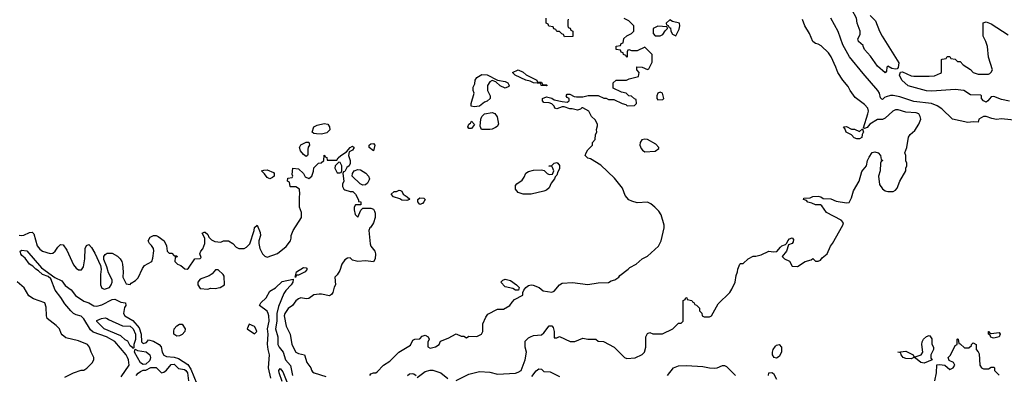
# Model space of a CAD drawing. Header units: inches. Extents: x 2380249 to 2585472, y 382747 to 546448.
# Tile 402 of 626: x 2483474 to 2491091, y 482000 to 484737. Entities that reach past the tile are written whole.
import ezdxf

# ---------------------------------------------------------------- set-up
doc = ezdxf.new("R2010")
doc.units = ezdxf.units.IN
doc.header["$MEASUREMENT"] = 0
doc.layers.add('C4488', color=7, linetype='Continuous')
doc.layers.add('C4498', color=7, linetype='Continuous')

msp = doc.modelspace()

# ---------------------------------------------------------------- linework, layer by layer
at = {"layer": 'C4488', "color": 4}
for points, elevation in [([(2490000, 484533.1), (2489998, 484538), (2489964, 484570), (2489958, 484590), (2489976.4, 484623.6), (2489975.3, 484650), (2489953.2, 484710), (2489946.6, 484750), (2489914.5, 484810), (2489912.9, 484827.1), (2489918, 484842), (2489930, 484852), (2489947.3, 484852.7), (2489966, 484870), (2489968, 484890), (2489988, 484930), (2490000, 484946.9)], 24), ([(2486184, 481990), (2486190, 482002), (2486210, 482011.3), (2486230, 482012), (2486240.4, 482019.6), (2486288, 482070), (2486338.6, 482101.4), (2486408, 482170), (2486496.5, 482223.5), (2486516.4, 482263.6), (2486530, 482272), (2486570, 482274), (2486587.3, 482292.7), (2486610, 482302), (2486634, 482290), (2486642, 482270), (2486631.6, 482248.4), (2486632, 482212), (2486650, 482202), (2486690, 482211.3), (2486718, 482230), (2486730, 482254), (2486790, 482278), (2486850, 482312), (2486890, 482294), (2486910, 482294), (2486930, 482282), (2486950, 482294), (2487010, 482292), (2487046, 482310), (2487058, 482330), (2487058, 482390), (2487080.4, 482439.6), (2487096.4, 482463.6), (2487170, 482502), (2487216.4, 482503.6), (2487266, 482530), (2487283.1, 482556.9), (2487303.1, 482576.9), (2487366, 482610), (2487366, 482630), (2487375.3, 482650), (2487388.7, 482670), (2487410, 482684.9), (2487430, 482691), (2487447.3, 482687.3), (2487494, 482670), (2487523.6, 482643.6), (2487590, 482634), (2487610, 482642), (2487649.4, 482690.6), (2487670, 482704), (2487750, 482707.3), (2487870, 482694), (2487950, 482706), (2488030, 482707.3), (2488050, 482721), (2488078, 482730), (2488108, 482750), (2488116.5, 482763.5), (2488182, 482810), (2488195.1, 482824.9), (2488242, 482850), (2488290, 482892), (2488330, 482912), (2488415.3, 482990), (2488435.3, 483030), (2488459, 483130), (2488459, 483150), (2488435.3, 483230), (2488418, 483258), (2488388, 483290), (2488356, 483316), (2488330, 483329), (2488250, 483324), (2488210, 483335.1), (2488186.8, 483346.8), (2488158.9, 483378.9), (2488137.5, 483437.5), (2488074.8, 483514.8), (2487970, 483614), (2487890, 483662), (2487869.1, 483669.1), (2487849, 483689), (2487855.3, 483710), (2487870, 483732), (2487906, 483770), (2487906, 483790), (2487927.3, 483812.7), (2487928, 483850), (2487938, 483870), (2487935.3, 483890), (2487943.1, 483916.9), (2487944, 483930), (2487925.6, 483965.6), (2487898, 483990), (2487878, 484030), (2487830, 484058), (2487822, 484058), (2487812.7, 484047.3), (2487790, 484038), (2487749.3, 484049.3), (2487730, 484049.4), (2487685.6, 484065.6), (2487670, 484066), (2487629.1, 484049.1), (2487615.3, 484055.3), (2487608.7, 484070), (2487590, 484088.7), (2487570, 484095.3), (2487530, 484098), (2487518, 484110), (2487518, 484130), (2487550, 484141), (2487591, 484131), (2487610, 484118), (2487670, 484104.7), (2487710, 484102), (2487726, 484110), (2487726, 484130), (2487710, 484138), (2487702, 484150), (2487710, 484162), (2487730, 484162), (2487763.6, 484143.6), (2487781, 484141), (2487830, 484141), (2487871.1, 484151.1), (2487950, 484152), (2487992.7, 484132.7), (2488011.6, 484131.6), (2488030, 484122), (2488070, 484122), (2488134, 484090), (2488162, 484082), (2488172.7, 484072.7), (2488230, 484074), (2488246, 484090), (2488242, 484122), (2488230, 484126), (2488207.3, 484147.3), (2488186, 484150), (2488166, 484170), (2488130, 484178), (2488066, 484210), (2488066, 484250), (2488088.7, 484271.3), (2488168.4, 484271.6), (2488190, 484282), (2488262, 484298), (2488266, 484330), (2488248, 484350), (2488247.3, 484372.7), (2488290, 484372), (2488330, 484354), (2488342, 484358), (2488366, 484410), (2488366, 484470), (2488310, 484526), (2488250, 484498), (2488210, 484498), (2488190, 484506), (2488178, 484502), (2488174, 484490), (2488174, 484450), (2488170, 484446), (2488162, 484462), (2488146, 484470), (2488142, 484482), (2488127.3, 484487.3), (2488122, 484502), (2488087.3, 484507.3), (2488087.3, 484532.7), (2488122, 484538), (2488127.3, 484552.7), (2488142, 484558), (2488147.3, 484592.7), (2488170, 484614), (2488206, 484630), (2488226, 484650), (2488226, 484690), (2488186, 484730), (2488150, 484746)], 36), ([(2487718, 484742), (2487714, 484730), (2487714, 484690), (2487718, 484678), (2487732.7, 484672.7), (2487738, 484658), (2487754, 484650), (2487752.7, 484607.3), (2487690, 484606), (2487682, 484622), (2487667.3, 484627.3), (2487650, 484646), (2487630, 484646), (2487622, 484662), (2487607.3, 484667.3), (2487602, 484682), (2487567.3, 484687.3), (2487562, 484702), (2487546, 484710), (2487546, 484750)], 36), ([(2490000, 484089.8), (2489938, 484138), (2489899, 484190), (2489882, 484222), (2489842, 484270), (2489802, 484330), (2489789, 484370), (2489752.7, 484450), (2489730, 484482), (2489675.5, 484535.5), (2489650, 484549.2), (2489630, 484554), (2489609.4, 484569.4), (2489584, 484630), (2489548.7, 484690), (2489530, 484738)], 32), ([(2490000, 484323.1), (2489892.3, 484450), (2489842.5, 484542.5), (2489806.3, 484646.3), (2489750, 484748.7)], 28), ([(2490000, 483866), (2489992, 483850), (2489990, 483828), (2489970, 483818), (2489950, 483818), (2489930, 483826), (2489910, 483848), (2489868, 483870), (2489858, 483898), (2489848, 483910), (2489870, 483912), (2489910, 483892), (2489931.1, 483891.1), (2489970, 483874), (2489994, 483894), (2490000, 483876)], 32), ([(2483470, 483074), (2483490, 483070.7), (2483506.3, 483073.7), (2483550, 483094.8), (2483570, 483098), (2483574.4, 483094.4), (2483582.8, 483082.8), (2483610, 482991.3), (2483630, 482966.8), (2483652, 482950), (2483710, 482931), (2483730, 482936), (2483750, 482951.3), (2483770, 482982), (2483790, 483002), (2483810, 482998), (2483839.1, 482959.1), (2483890, 482844.7), (2483910, 482818), (2483930, 482806), (2483953.6, 482806.4), (2483968.7, 482830), (2483979, 482890), (2483982, 482970), (2483990, 482994), (2484010, 483002), (2484030, 482978), (2484055.2, 482935.2), (2484098.8, 482838.8), (2484104.7, 482810), (2484098.8, 482770), (2484098.8, 482690), (2484110, 482664.7), (2484130, 482656), (2484168, 482670), (2484182, 482690), (2484188.7, 482710), (2484188.7, 482730), (2484162, 482782), (2484148.7, 482830), (2484124.7, 482884.7), (2484125.2, 482910), (2484135.5, 482924.5), (2484150, 482934), (2484190, 482934.8), (2484230, 482910.8), (2484251.9, 482891.9), (2484265.5, 482870), (2484270.5, 482850), (2484274.8, 482790), (2484271.3, 482750), (2484298, 482698), (2484330, 482694), (2484336.4, 482703.6), (2484370, 482724.7), (2484390, 482744.7), (2484424.1, 482815.9), (2484440.9, 482839.1), (2484495.3, 482870), (2484504, 482896), (2484512.5, 482952.5), (2484509.2, 482970), (2484494, 482994), (2484477.2, 483010), (2484469, 483030), (2484482.9, 483057.1), (2484510, 483070.7), (2484530, 483070.8), (2484544.5, 483064.5), (2484592, 483030), (2484611.1, 482991.1), (2484614, 482950), (2484630, 482934), (2484650, 482934), (2484670, 482914), (2484690, 482914), (2484692.7, 482907.3), (2484678, 482902), (2484674, 482870), (2484694, 482850), (2484719.8, 482839.8), (2484752.7, 482812.7), (2484770, 482812), (2484780.4, 482819.6), (2484830, 482892), (2484870, 482894), (2484878, 482902), (2484868, 482930), (2484876, 482950), (2484891.2, 482968.8), (2484907.3, 483010), (2484906, 483050), (2484886, 483090), (2484902, 483098), (2484910, 483098), (2484930, 483078), (2484938, 483058), (2484957.5, 483037.5), (2484983.9, 483023.9), (2485030, 483020.5), (2485050.6, 483030.6), (2485090, 483030.7), (2485122, 483010), (2485150, 482982), (2485170, 482972), (2485210, 482971.3), (2485230, 482982), (2485253.6, 483006.4), (2485288.7, 483110), (2485290, 483134), (2485311.6, 483151.6), (2485335.3, 483095.3), (2485338, 483070), (2485324.7, 483030), (2485324.7, 483010), (2485331.3, 482971.3), (2485352, 482930), (2485370, 482912), (2485390, 482904.7), (2485468.9, 482931.1), (2485534.8, 482985.2), (2485568.7, 483030), (2485575.3, 483050), (2485575.3, 483070), (2485588.7, 483110), (2485654, 483210), (2485655.3, 483250), (2485638, 483290), (2485638, 483370), (2485642, 483390), (2485638, 483430), (2485610, 483446), (2485570, 483446), (2485566, 483450), (2485562, 483482), (2485546, 483490), (2485547.3, 483512.7), (2485582, 483518), (2485586, 483530), (2485582, 483542), (2485586, 483590), (2485630, 483586), (2485671, 483551), (2485683.5, 483523.5), (2485710, 483511.3), (2485734, 483530), (2485747.3, 483567.3), (2485750, 483594), (2485786, 483630), (2485807.3, 483632.7), (2485826, 483650), (2485830, 483691.3), (2485838, 483678), (2485850, 483674), (2485854, 483654), (2485928, 483652), (2485938, 483670), (2485958, 483690), (2486002, 483718), (2486030, 483751.3), (2486050, 483762), (2486062, 483750), (2486050, 483729), (2486023.6, 483716.4), (2486018, 483690), (2486031, 483650), (2486030, 483626), (2486022, 483610), (2486004.7, 483595.3), (2485990, 483566), (2485978, 483562), (2485974, 483550), (2485982, 483490), (2485972.7, 483467.3), (2485972, 483450), (2485982, 483430), (2485990, 483424.7), (2486031.6, 483411.6), (2486052, 483410), (2486072, 483390), (2486094, 483346), (2486094, 483334), (2486112, 483330), (2486112.7, 483307.3), (2486072.7, 483307.3), (2486062, 483290), (2486061, 483270), (2486070, 483234), (2486090, 483214), (2486114, 483266), (2486130, 483282), (2486190, 483281), (2486210, 483274.8), (2486219.9, 483259.9), (2486224.5, 483244.5), (2486224, 483210), (2486210.7, 483170), (2486190, 483135.3), (2486182, 483130), (2486176, 483110), (2486186.4, 483006.4), (2486191.3, 482990), (2486221, 482950), (2486226, 482930), (2486224.7, 482890), (2486210, 482868.7), (2486150, 482875.3), (2486089.3, 482869.3), (2486050, 482882), (2486030, 482898), (2486010, 482895.3), (2485990, 482884), (2485965.5, 482850), (2485950, 482802), (2485930, 482768), (2485912, 482750), (2485918, 482690), (2485907.7, 482672.3), (2485895.5, 482630), (2485885.5, 482614.5), (2485870, 482606.6), (2485810, 482619.3), (2485790, 482619.3), (2485750, 482612.7), (2485710, 482585.2), (2485690, 482581.2), (2485650, 482588.7), (2485630, 482582), (2485610, 482568), (2485584.7, 482530), (2485550, 482508.7), (2485525.5, 482470), (2485520.7, 482450), (2485536, 482370), (2485566, 482310), (2485580.7, 482230), (2485610, 482171), (2485630, 482160.7), (2485678, 482150), (2485696, 482090), (2485726, 482050), (2485731.1, 482031.1), (2485739.6, 482019.6), (2485752, 482010), (2485842.3, 481982.3)], 36), ([(2486850, 481951), (2486950, 482001), (2487030, 482021), (2487110, 482016), (2487170, 482000.7), (2487310, 482007.3), (2487330, 482014.8), (2487354, 482030), (2487385.2, 482110), (2487394, 482170), (2487384, 482210), (2487384.7, 482255.3), (2487410, 482282), (2487426, 482290), (2487450, 482298), (2487510, 482304.7), (2487530, 482318.8), (2487570, 482374), (2487590, 482374.8), (2487600.7, 482360.7), (2487608, 482330), (2487610, 482282), (2487630, 482282), (2487651.1, 482291.1), (2487731.6, 482251.6), (2487770, 482252), (2487830, 482278), (2487870, 482272), (2487930, 482272), (2487950, 482254), (2487991.6, 482251.6), (2488074, 482210), (2488154, 482130), (2488170, 482122), (2488234.6, 482125.4), (2488290, 482152), (2488308, 482170), (2488319, 482210), (2488318, 482290), (2488330, 482314), (2488350, 482322), (2488372.7, 482312.7), (2488447.3, 482312.7), (2488526, 482350), (2488570, 482394), (2488590, 482394), (2488606, 482410), (2488606, 482570), (2488622, 482578), (2488628, 482592), (2488634, 482590), (2488638, 482578), (2488674, 482570), (2488678, 482558), (2488690, 482554), (2488698, 482538), (2488710, 482534), (2488734, 482510), (2488734, 482490), (2488751.6, 482471.6), (2488754, 482450), (2488770, 482442), (2488810, 482442), (2488826, 482450), (2488876.4, 482543.6), (2488968, 482630), (2488983.1, 482656.9), (2489008, 482710), (2489016.4, 482763.6), (2489028, 482790), (2489028.4, 482811.6), (2489046, 482850), (2489050, 482854), (2489070, 482854), (2489108.4, 482891.6), (2489148.4, 482911.6), (2489170, 482912), (2489210, 482922), (2489270, 482951.3), (2489306, 482946), (2489332.5, 482947.5), (2489358.6, 482981.4), (2489369.3, 482990.7), (2489398, 483002), (2489409, 483011), (2489415.3, 483030), (2489430, 483044.7), (2489450, 483052), (2489459.8, 483039.8), (2489458, 483022), (2489450.5, 483009.5), (2489421, 482999), (2489406, 482950), (2489372, 482910), (2489390, 482892), (2489430, 482872), (2489450, 482834), (2489490, 482832), (2489550, 482871.3), (2489596.4, 482883.6), (2489610, 482894), (2489630, 482874), (2489650, 482874), (2489670, 482882), (2489681.2, 482898.8), (2489721.2, 482930), (2489745.2, 482990), (2489761.2, 483010), (2489842, 483150), (2489848, 483170), (2489828, 483190), (2489715.3, 483250), (2489680.4, 483300.4), (2489670, 483308), (2489630, 483308.7), (2489602, 483322), (2489570, 483329.2), (2489560.4, 483340.4), (2489538, 483350), (2489540.4, 483359.6), (2489590, 483362), (2489608.9, 483371.1), (2489650, 483376), (2489672, 483370), (2489690, 483358), (2489750, 483354), (2489790, 483337.3), (2489870, 483324), (2489890, 483326.8), (2489910, 483362), (2489924.8, 483415.2), (2489969.3, 483490), (2489990, 483564.7), (2490000, 483577.5)], 32), ([(2484260.4, 481979.6), (2484322, 482070), (2484315.1, 482110), (2484309.4, 482130), (2484297, 482150), (2484210, 482253.6), (2484145.2, 482290), (2484043.9, 482323.9), (2484022.3, 482342.3), (2483970, 482429), (2483950, 482449.2), (2483910, 482459.3), (2483890, 482469.3), (2483870, 482489.3), (2483824.4, 482544.4), (2483793.3, 482593.3), (2483750, 482648.7), (2483716.5, 482736.5), (2483694, 482754), (2483649.7, 482769.7), (2483619.3, 482799.3), (2483598, 482810), (2483575.5, 482835.5), (2483550, 482849), (2483516.5, 482896.5), (2483490, 482918), (2483482, 482930), (2483478, 482950), (2483490, 482958), (2483530, 482954), (2483642.5, 482822.5), (2483746.8, 482746.8), (2483799.9, 482719.9), (2483826.2, 482686.2), (2483872.2, 482652.2), (2483907.1, 482607.1), (2483970, 482564), (2484010, 482550.7), (2484048.5, 482528.5), (2484070, 482525.5), (2484110, 482535.5), (2484190, 482576.4), (2484210, 482579.3), (2484256.7, 482556.7), (2484294, 482550), (2484296, 482530), (2484284.4, 482515.6), (2484277.1, 482470), (2484287.7, 482450), (2484350, 482414), (2484399.5, 482359.5), (2484414.9, 482310), (2484416.3, 482250), (2484430, 482236.3), (2484455.6, 482244.4), (2484470, 482264.7), (2484510, 482254.8), (2484552, 482230), (2484570, 482212), (2484577.3, 482170), (2484590, 482148), (2484610, 482137.1), (2484670, 482132), (2484701.8, 482121.8), (2484775.1, 482075.1), (2484799.2, 482039.2), (2484844.6, 481924.6)], 32), ([(2483823.1, 481976.9), (2483890, 482012), (2483948.9, 482031.1), (2483970, 482032), (2483993.6, 482046.4), (2484038, 482090), (2484047.3, 482112.7), (2484048, 482130), (2484028, 482170), (2484015.3, 482210), (2483998, 482230), (2483930, 482257.2), (2483830, 482282), (2483803.1, 482303.1), (2483794.6, 482314.6), (2483782, 482350), (2483757.5, 482377.5), (2483688, 482430), (2483682, 482450), (2483678, 482518), (2483668, 482550), (2483582, 482582), (2483545.6, 482605.6), (2483510, 482668), (2483454.6, 482714.6)], 36), ([(2485418, 481970), (2485398.4, 482050), (2485407.3, 482150), (2485395.8, 482190), (2485391.2, 482231.2), (2485396.3, 482310), (2485391.6, 482350), (2485402.9, 482410), (2485400.7, 482450), (2485397, 482470), (2485387.7, 482487.7), (2485328.7, 482530), (2485339, 482550), (2485380.9, 482590), (2485410, 482641), (2485452, 482668), (2485504.5, 482715.5), (2485590, 482734), (2485586, 482710), (2485575.5, 482690), (2485533.5, 482646.5), (2485517.3, 482622.7), (2485477.2, 482522.8), (2485463.7, 482470), (2485464.2, 482410), (2485453.7, 482350), (2485470.3, 482290), (2485470.4, 482230), (2485480.4, 482210), (2485513.7, 482170), (2485530.5, 482110), (2485568.5, 482068.5), (2485583.8, 481990)], 32), ([(2484375.1, 481990), (2484390, 482008.2), (2484410, 482020.7), (2484430, 482032), (2484450, 482032), (2484488.4, 482051.6), (2484530, 482052), (2484571.6, 482011.6), (2484590, 482016), (2484610, 482031), (2484645.6, 482074.4), (2484670, 482078.4), (2484703.4, 482043.4), (2484750, 482036.5), (2484758.4, 482030), (2484772.2, 482010), (2484781.3, 481950)], 28), ([(2488485.1, 481990), (2488531.9, 482048.1), (2488570, 482066), (2488632.3, 482067.7), (2488758.9, 482058.9), (2488810, 482048.4), (2488850, 482047), (2488870, 482050.4), (2488910, 482067.3), (2488927.1, 482067.1), (2488940.7, 482060.7), (2489010.4, 481990.4)], 28), ([(2485504.7, 481944.7), (2485480.7, 482010), (2485479, 482030), (2485490, 482044.7), (2485510, 482018.8), (2485540.9, 481940.9)], 28), ([(2486474, 481990), (2486490, 482002.8), (2486510, 482006), (2486522, 482002), (2486542, 481990)], 32), ([(2486550, 481974), (2486610, 482021), (2486650, 482031), (2486670, 482031), (2486732, 482010), (2486787.5, 481967.5)], 32), ([(2487437, 481983), (2487470, 482026.8), (2487490, 482041), (2487510, 482038), (2487530, 482021), (2487578, 482018), (2487650, 481983)], 28), ([(2489266.6, 481990), (2489269.2, 482010), (2489293.2, 482013.2), (2489306.4, 482006.4), (2489330, 481962)], 28)]:
    msp.add_lwpolyline(points, dxfattribs=dict(at, elevation=elevation))
for points, elevation in [([(2488504.7, 484735.3), (2488474, 484710), (2488478, 484698), (2488490, 484694), (2488498, 484678), (2488510, 484674), (2488512, 484650), (2488525.4, 484625.4), (2488550, 484614), (2488576.4, 484663.6), (2488582, 484690), (2488578, 484710), (2488524, 484724)], 36), ([(2488410, 484688), (2488374, 484670), (2488374, 484630), (2488390, 484614), (2488430, 484614), (2488450, 484622), (2488468, 484652), (2488486, 484670), (2488482, 484682)], 36), ([(2487550, 484226), (2487509.3, 484229.3), (2487506, 484246), (2487450, 484249), (2487422, 484262), (2487389.4, 484269.4), (2487308, 484310), (2487286, 484330), (2487331.6, 484351.6), (2487370, 484332), (2487391.1, 484311.1), (2487474, 484270), (2487478, 484258), (2487510, 484254), (2487518, 484238), (2487550, 484234), (2487554, 484230)], 36), ([(2487230, 484208), (2487190, 484228), (2487158, 484258), (2487130, 484268), (2487110, 484258), (2487092, 484230), (2487092, 484190), (2487114, 484150), (2487114, 484130), (2487090.9, 484109.1), (2487070, 484102), (2487030, 484069), (2486990, 484064), (2486968, 484070), (2486968, 484090), (2486989, 484170), (2486982, 484190), (2486983.1, 484216.9), (2486996.4, 484243.6), (2486998, 484270), (2487010, 484292), (2487050, 484314), (2487089.3, 484310.7), (2487170, 484271.3), (2487230, 484261), (2487251.3, 484250), (2487262, 484230), (2487258, 484222)], 36), ([(2488430, 484179), (2488412, 484170), (2488402.8, 484150), (2488402.8, 484130), (2488410, 484118), (2488450, 484122), (2488458, 484130), (2488448, 484170)], 36), ([(2487110, 483889.4), (2487048, 483890), (2487036.4, 483916.4), (2487041.2, 483970), (2487049.4, 483990.6), (2487070, 484011), (2487130, 484022), (2487150, 484014), (2487166.8, 483986.8), (2487178, 483930), (2487167.3, 483912.7), (2487155.9, 483904.1), (2487130, 483892.7)], 36), ([(2485810, 483854), (2485770, 483855.3), (2485750, 483858), (2485738, 483870), (2485750, 483910.7), (2485776.6, 483923.4), (2485830, 483936.4), (2485858, 483930), (2485870.8, 483910), (2485873.4, 483886.6), (2485850, 483865.2)], 36), ([(2486950, 483898), (2486942, 483910), (2486949, 483930), (2486962, 483938), (2486970, 483954), (2486992, 483928), (2486970, 483898)], 36), ([(2488310, 483816), (2488286.8, 483810), (2488274.8, 483790), (2488271, 483770), (2488282, 483742), (2488292, 483730), (2488310, 483718), (2488390, 483722), (2488418, 483742), (2488418, 483750), (2488395.5, 483775.5), (2488330, 483812.3)], 36), ([(2485690, 483682), (2485670, 483697.2), (2485646.2, 483726.2), (2485639.3, 483750), (2485650, 483770.8), (2485690, 483791.3), (2485710, 483792), (2485716, 483770), (2485706.4, 483753.6), (2485703.5, 483736.5), (2485703.6, 483696.4), (2485702, 483690)], 36), ([(2486210, 483726), (2486178, 483750), (2486178, 483770), (2486190, 483778), (2486210, 483782), (2486222, 483770)], 36), ([(2485942, 483638), (2485914, 483610), (2485912, 483590), (2485930, 483554), (2485950, 483554), (2485962, 483558), (2485966, 483570), (2485966, 483610), (2485954.6, 483634.6)], 36), ([(2487430, 483389.3), (2487369.4, 483389.4), (2487330, 483404), (2487310, 483428), (2487310, 483458), (2487319, 483470), (2487360.9, 483499.1), (2487377.5, 483522.5), (2487390, 483552), (2487410, 483566), (2487450, 483576), (2487510, 483578), (2487532, 483572), (2487554, 483550), (2487570, 483542), (2487595.3, 483544.7), (2487606, 483570), (2487596.4, 483596.4), (2487590, 483606), (2487570, 483606), (2487568.7, 483610), (2487590, 483612), (2487608, 483630), (2487630, 483634), (2487638, 483630), (2487650, 483612), (2487650, 483586), (2487636.9, 483563.1), (2487630, 483538), (2487616, 483524), (2487611, 483510), (2487584.9, 483475.1), (2487570, 483439), (2487550, 483421.2), (2487530, 483414)], 36), ([(2485410, 483508.7), (2485390, 483518), (2485368.4, 483548.4), (2485346, 483570), (2485363.1, 483576.9), (2485390, 483578), (2485436.9, 483556.9), (2485442, 483550), (2485442, 483530), (2485430, 483518)], 36), ([(2486130, 483459), (2486109.4, 483469.4), (2486046, 483530), (2486048, 483550), (2486062, 483570), (2486090, 483582), (2486110, 483578), (2486151.4, 483551.4), (2486173.4, 483530), (2486180.5, 483510), (2486178.4, 483501.6), (2486165.2, 483474.8), (2486150, 483461.2)], 36), ([(2486470, 483342), (2486430, 483344), (2486414, 483354), (2486366, 483370), (2486348.7, 483390), (2486370, 483411.3), (2486390, 483412), (2486410, 483422), (2486419.6, 483419.6), (2486430, 483414), (2486442, 483390), (2486472, 483370), (2486491.1, 483351.1), (2486490, 483348)], 36), ([(2486570, 483309.4), (2486554, 483330), (2486555.3, 483350), (2486570, 483361), (2486599.8, 483359.8), (2486610.8, 483350), (2486600.7, 483330), (2486590, 483317.2)], 36), ([(2485630, 482764), (2485614, 482766), (2485610, 482748.7), (2485606, 482750), (2485615.3, 482790), (2485670, 482824.7), (2485690, 482822), (2485698, 482810), (2485682, 482790)], 32), ([(2485010, 482806), (2484990, 482806), (2484963.6, 482776.4), (2484939.8, 482760.2), (2484870, 482734), (2484852, 482710), (2484852, 482690), (2484870, 482662), (2484930, 482658), (2484950, 482664.7), (2484990, 482661), (2485010, 482666), (2485026, 482670), (2485058, 482690), (2485056.4, 482756.4), (2485048, 482770)], 36), ([(2487330, 482648), (2487310, 482648.7), (2487290, 482662), (2487230, 482676), (2487195.3, 482710), (2487212.5, 482727.5), (2487230, 482733), (2487270, 482723), (2487318, 482690), (2487338, 482670), (2487334, 482650)], 36), ([(2484350, 482198), (2484346.6, 482206.6), (2484330, 482219), (2484310, 482255.3), (2484290, 482265.2), (2484257, 482297), (2484128.7, 482350), (2484070, 482406), (2484070, 482414), (2484106, 482430), (2484134.4, 482434.4), (2484150, 482431), (2484161.4, 482421.4), (2484270, 482374), (2484330, 482372.2), (2484353.4, 482350), (2484370.2, 482310), (2484370, 482268.7), (2484358, 482230), (2484356.9, 482203.1)], 28), ([(2484690, 482295.1), (2484667.3, 482310), (2484665.6, 482330), (2484670, 482350.8), (2484690, 482374), (2484710, 482386.8), (2484730, 482386), (2484754.8, 482350), (2484751, 482330), (2484730, 482306), (2484710, 482297)], 32), ([(2485250, 482386), (2485234, 482350), (2485290, 482312), (2485308, 482330), (2485302, 482350), (2485290, 482368)], 36), ([(2489330, 482123.7), (2489309.6, 482129.6), (2489298, 482150), (2489297, 482170), (2489303.7, 482190), (2489322.3, 482217.7), (2489330, 482224.9), (2489350, 482230.4), (2489367.7, 482210), (2489368, 482170), (2489350, 482137.2)], 28), ([(2484430, 482075.3), (2484410, 482089.2), (2484363.7, 482170), (2484367.3, 482192.7), (2484384.5, 482184.5), (2484452.4, 482172.4), (2484480.5, 482150), (2484487.3, 482130), (2484484, 482116), (2484477.3, 482102.7), (2484450, 482078)], 28)]:
    msp.add_lwpolyline(points, close=True, dxfattribs=dict(at, elevation=elevation))
at = {"layer": 'C4498', "color": 4}
for points, elevation in [([(2490054, 484770), (2490094, 484730), (2490124.7, 484650), (2490146.8, 484610), (2490274.4, 484405.6), (2490271.1, 484368.9), (2490262, 484358), (2490250, 484355.3), (2490221.2, 484361.2), (2490190, 484378), (2490182, 484370), (2490179.6, 484340.4), (2490170, 484328), (2490110, 484379), (2490056.5, 484456.5), (2490010, 484508.7), (2490000, 484533.1)], 24), ([(2491130, 484109.2), (2491070, 484121.2), (2491010, 484145.2), (2490990, 484142), (2490964.7, 484110), (2490950, 484101.2), (2490929, 484110), (2490915.3, 484130), (2490915.3, 484150), (2490910, 484155.3), (2490830, 484158), (2490778, 484190), (2490710, 484197.6), (2490530, 484184.5), (2490490, 484189.4), (2490347.5, 484227.5), (2490299, 484270), (2490279, 484310), (2490288.4, 484331.6), (2490304, 484336), (2490370, 484304.7), (2490390, 484302), (2490510, 484301), (2490550, 484304.7), (2490596.4, 484323.6), (2490606, 484330), (2490606, 484430), (2490610, 484434), (2490642, 484438), (2490650, 484454), (2490670, 484454), (2490678, 484438), (2490710, 484434), (2490730, 484414), (2490750, 484414), (2490774, 484390), (2490830, 484352), (2490851.1, 484331.1), (2490890, 484318), (2490970, 484318), (2490978, 484322), (2490990, 484332), (2490999, 484350), (2490969.1, 484449.1), (2490962, 484530), (2490949.1, 484569.1), (2490928.7, 484610), (2490927.3, 484712.7), (2490950, 484722), (2490990, 484704.7), (2491119.8, 484619.8)], 24), ([(2491190, 483959), (2491070, 483973.2), (2491030, 483967), (2490993.8, 483973.8), (2490951, 483989), (2490931, 483989), (2490894, 483970), (2490890, 483946), (2490850, 483948.7), (2490810, 483944), (2490690, 483968.7), (2490608.7, 484050), (2490571.9, 484071.9), (2490528, 484090), (2490390, 484105.1), (2490282, 484142), (2490230, 484152), (2490210, 484152.3), (2490177.1, 484142.9), (2490163.8, 484136.2), (2490150, 484121.2), (2490143.2, 484123.2), (2490133.6, 484133.6), (2490126.6, 484170), (2490111.6, 484191.6), (2490000, 484323.1)], 28), ([(2490000, 483577.5), (2490025.2, 483610), (2490033.2, 483650), (2490044.8, 483675.2), (2490070, 483711.3), (2490090, 483718), (2490114, 483710), (2490134, 483690), (2490138, 483658), (2490151.3, 483650), (2490138, 483642), (2490134, 483630), (2490131.6, 483571.6), (2490118, 483530), (2490125.2, 483465.2), (2490150, 483431.3), (2490170, 483416), (2490190.9, 483410.9), (2490230, 483410.8), (2490250, 483421), (2490263.2, 483436.8), (2490284, 483490), (2490328, 483570), (2490328, 483590), (2490338, 483610), (2490338, 483630), (2490328.9, 483648.9), (2490328, 483690), (2490322, 483710), (2490338, 483750), (2490348.7, 483830), (2490362, 483850), (2490398, 483882), (2490428.7, 483930), (2490444, 483970), (2490441.2, 483990), (2490428.7, 484010), (2490410, 484018), (2490330, 484022.7), (2490270, 484040.9), (2490250, 484042.7), (2490227.5, 484032.5), (2490170, 483978), (2490150, 483966), (2490110, 483966), (2490052, 483930), (2490030, 483906), (2490010, 483898), (2490002, 483902), (2490035.1, 484010), (2490039.3, 484030), (2490035.5, 484055.5), (2490010, 484082), (2490000, 484089.8)], 32), ([(2490000, 483876), (2490002, 483870), (2490000, 483866)], 32), ([(2490552.3, 481950), (2490567.3, 482010), (2490568.7, 482071.3), (2490590, 482074.8), (2490630.9, 482070.9), (2490670, 482036), (2490695.3, 482050), (2490708, 482070), (2490698, 482090), (2490665.2, 482105.2), (2490658, 482130), (2490673.6, 482146.4), (2490710, 482222), (2490726, 482230), (2490726, 482270), (2490730, 482274), (2490734, 482270), (2490738, 482238), (2490750, 482234), (2490783.6, 482203.6), (2490816.4, 482203.6), (2490838, 482222), (2490838, 482230), (2490850, 482242), (2490874, 482230), (2490874, 482190), (2490890, 482174), (2490896.9, 482156.9), (2490902, 482070), (2490914, 482050), (2490930, 482042), (2490970, 482042), (2490990, 482054), (2491010, 482054), (2491014, 482050), (2491014, 482030), (2491050, 481994)], 28)]:
    msp.add_lwpolyline(points, dxfattribs=dict(at, elevation=elevation))
at = {"layer": 'C4498', "color": 4, "elevation": 28}
for points in [[(2490470, 482086), (2490445.2, 482090), (2490403.1, 482123.1), (2490390, 482128.7), (2490370, 482119), (2490330, 482120.9), (2490309, 482130), (2490294, 482150), (2490290, 482166), (2490268, 482170), (2490330, 482177.3), (2490384.7, 482150), (2490392.7, 482132.7), (2490448, 482150), (2490462, 482170), (2490453.2, 482230), (2490456, 482250), (2490466, 482270), (2490490, 482290.8), (2490510, 482298), (2490516, 482296), (2490530, 482274), (2490531.6, 482231.6), (2490542, 482210), (2490542, 482190), (2490522, 482150), (2490523.6, 482123.6), (2490534, 482110)], [(2490990, 482314), (2491050, 482322), (2491058, 482310), (2491050, 482288.7), (2491010, 482278), (2491000.4, 482280.4), (2490987.3, 482287.3), (2490982, 482302), (2490968.4, 482308.4), (2490968, 482330), (2490974, 482330), (2490978, 482318)]]:
    msp.add_lwpolyline(points, close=True, dxfattribs=at)

doc.saveas('drawing.dxf')
